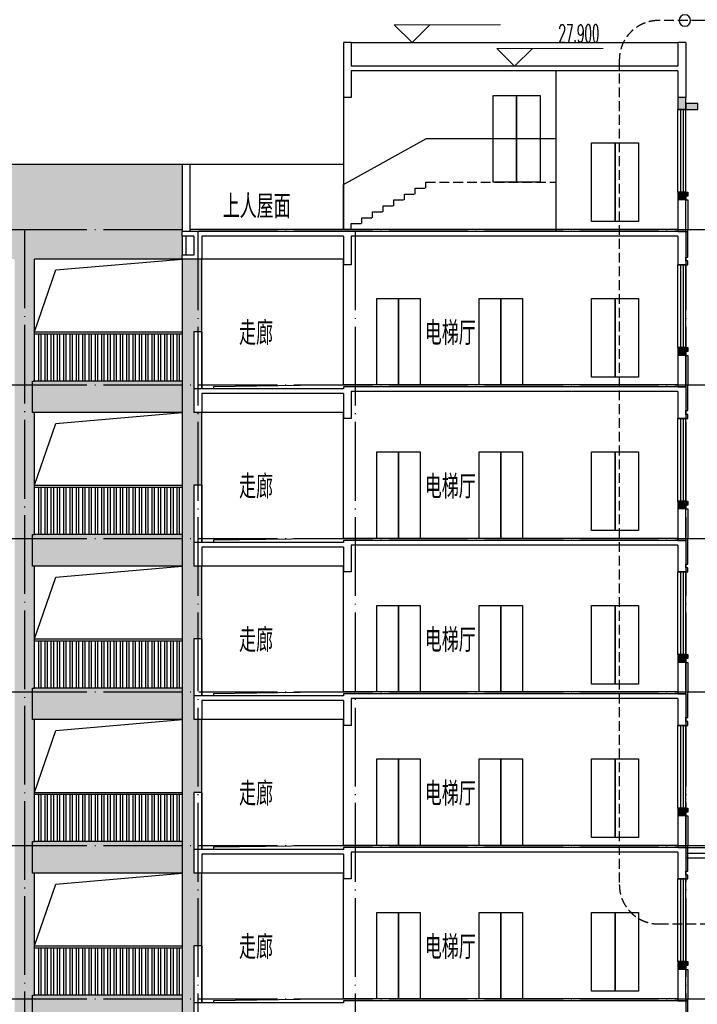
# Model space of a CAD drawing. Extents: x 1779708 to 7299578, y -1121471 to 88434.
# Tile 583 of 656: x 5536046 to 5553262, y -945617 to -920602. Entities that reach past the tile are written whole.
import ezdxf

# ---------------------------------------------------------------- set-up
doc = ezdxf.new("R2010")
doc.units = 0
doc.header["$LTSCALE"] = 1000
doc.header["$MEASUREMENT"] = 0
doc.linetypes.add('DASH', pattern=[0.35, 0.25, -0.1])
doc.linetypes.add('DOTE', pattern=[2.42, 2, -0.2, 0.02, -0.2])
doc.layers.get('0').update_dxf_attribs({"linetype": 'CONTINUOUS'})
doc.layers.add('DIM_ELEV', color=3, linetype='CONTINUOUS', lineweight=13)
for name, color, linetype in [('DIM_IDEN', 3, 'CONTINUOUS'), ('DOTE', 1, 'DOTE'), ('PUB_TEXT', 7, 'CONTINUOUS'), ('SPACE', 7, 'CONTINUOUS'), ('WALL', 255, 'CONTINUOUS'), ('WINDOW', 2, 'CONTINUOUS'), ('可见线', 6, 'CONTINUOUS'), ('栏杆', 6, 'CONTINUOUS'), ('立面中线', 140, 'CONTINUOUS'), ('立面填充图例白', 7, 'CONTINUOUS'), ('立面细线', 114, 'CONTINUOUS')]:
    doc.layers.add(name, color=color, linetype=linetype)
doc.styles.add('_TCH_DIM', font='SIMPLEX.shx', dxfattribs={"width": 0.7, "bigfont": 'GBCBIG.shx'})
doc.styles.add('_TCH_SPACE', font='SIMPLEX', dxfattribs={"height": 5, "bigfont": 'GBCBIG'})

# ---------------------------------------------------------------- blocks, each defined once
blk = doc.blocks.new('$WINLIB2D$00000001')
at = {"color": 0}
for points in [[(-0.5, 0.5), (-0.5, -0.5)], [(-0.5, 0.5), (0.5, 0.5)], [(0.5, -0.5), (0.5, 0.5)], [(0.5, 0.167), (-0.5, 0.167)], [(0.5, -0.167), (-0.5, -0.167)], [(-0.5, -0.5), (0.5, -0.5)]]:
    blk.add_lwpolyline(points, dxfattribs=at)

msp = doc.modelspace()

# ---------------------------------------------------------------- hatches: boundary and pattern name
at = {"layer": 'WALL'}
h = msp.add_hatch(color=256, dxfattribs=at)
h.paths.add_polyline_path([(5552971.5, -922581.9), (5552771.5, -922581.9), (5552771.5, -922881.9), (5552971.5, -922881.9), (5552971.5, -922731.9)])
h.paths.add_polyline_path([(5552971.5, -922881.9), (5553271.5, -922881.9), (5553271.5, -922731.9), (5552971.5, -922731.9)])
h = msp.add_hatch(color=256, dxfattribs=at)
h.paths.add_polyline_path([(5552971.5, -925081.9), (5552971.5, -924981.9), (5552771.5, -924981.9), (5552771.5, -925181.9), (5552971.5, -925181.9)])
h.paths.add_polyline_path([(5553021.5, -924981.9), (5552971.5, -924981.9), (5552971.5, -925081.9), (5553021.5, -925081.9)])
h = msp.add_hatch(color=256, dxfattribs=at)
h.paths.add_polyline_path([(5553021.5, -925981.9), (5552971.5, -925981.9), (5552971.5, -926631.9), (5553021.5, -926631.9)])
h.paths.add_polyline_path([(5553021.5, -926731.9), (5552971.5, -926731.9), (5552971.5, -926831.9), (5553021.5, -926831.9)])
h = msp.add_hatch(color=256, dxfattribs=at)
h.paths.add_polyline_path([(5552971.5, -929031.9), (5552971.5, -928931.9), (5552771.5, -928931.9), (5552771.5, -929131.9), (5552971.5, -929131.9)])
h.paths.add_polyline_path([(5553021.5, -928931.9), (5552971.5, -928931.9), (5552971.5, -929031.9), (5553021.5, -929031.9)])
h = msp.add_hatch(color=256, dxfattribs=at)
h.paths.add_polyline_path([(5553021.5, -929931.9), (5552971.5, -929931.9), (5552971.5, -930531.9), (5553021.5, -930531.9)])
h.paths.add_polyline_path([(5553021.5, -930631.9), (5552971.5, -930631.9), (5552971.5, -930731.9), (5553021.5, -930731.9)])
h = msp.add_hatch(color=256, dxfattribs=at)
h.paths.add_polyline_path([(5552971.5, -932931.9), (5552971.5, -932831.9), (5552771.5, -932831.9), (5552771.5, -933031.9), (5552971.5, -933031.9)])
h.paths.add_polyline_path([(5553021.5, -932831.9), (5552971.5, -932831.9), (5552971.5, -932931.9), (5553021.5, -932931.9)])
h = msp.add_hatch(color=256, dxfattribs=at)
h.paths.add_polyline_path([(5553021.5, -933831.9), (5552971.5, -933831.9), (5552971.5, -934431.9), (5553021.5, -934431.9)])
h.paths.add_polyline_path([(5553021.5, -934531.9), (5552971.5, -934531.9), (5552971.5, -934631.9), (5553021.5, -934631.9)])
h = msp.add_hatch(color=256, dxfattribs=at)
h.paths.add_polyline_path([(5552971.5, -936831.9), (5552971.5, -936731.9), (5552771.5, -936731.9), (5552771.5, -936931.9), (5552971.5, -936931.9)])
h.paths.add_polyline_path([(5553021.5, -936731.9), (5552971.5, -936731.9), (5552971.5, -936831.9), (5553021.5, -936831.9)])
h = msp.add_hatch(color=256, dxfattribs=at)
h.paths.add_polyline_path([(5553021.5, -937731.9), (5552971.5, -937731.9), (5552971.5, -938331.9), (5553021.5, -938331.9)])
h.paths.add_polyline_path([(5553021.5, -938431.9), (5552971.5, -938431.9), (5552971.5, -938531.9), (5553021.5, -938531.9)])
h = msp.add_hatch(color=256, dxfattribs=at)
h.paths.add_polyline_path([(5552971.5, -940731.9), (5552971.5, -940631.9), (5552771.5, -940631.9), (5552771.5, -940831.9), (5552971.5, -940831.9)])
h.paths.add_polyline_path([(5553021.5, -940631.9), (5552971.5, -940631.9), (5552971.5, -940731.9), (5553021.5, -940731.9)])
h = msp.add_hatch(color=256, dxfattribs=at)
h.paths.add_polyline_path([(5553021.5, -941631.9), (5552971.5, -941631.9), (5552971.5, -942231.9), (5553021.5, -942231.9)])
h.paths.add_polyline_path([(5553021.5, -942331.9), (5552971.5, -942331.9), (5552971.5, -942431.9), (5553021.5, -942431.9)])
h = msp.add_hatch(color=256, dxfattribs=at)
h.paths.add_polyline_path([(5552971.5, -944631.9), (5552971.5, -944531.9), (5552771.5, -944531.9), (5552771.5, -944731.9), (5552971.5, -944731.9)])
h.paths.add_polyline_path([(5553021.5, -944531.9), (5552971.5, -944531.9), (5552971.5, -944631.9), (5553021.5, -944631.9)])
h = msp.add_hatch(color=256, dxfattribs=at)
h.paths.add_polyline_path([(5553021.5, -945531.9), (5552971.5, -945531.9), (5552971.5, -946131.9), (5553021.5, -946131.9)])
h.paths.add_polyline_path([(5553021.5, -946231.9), (5552971.5, -946231.9), (5552971.5, -946331.9), (5553021.5, -946331.9)])
at = {"layer": '立面填充图例白'}
h = msp.add_hatch(dxfattribs=at)
h.set_pattern_fill('AR-CONC', color=0, scale=450, style=0)
h.set_pattern_definition([(50, (0, 0), (819.83101, -71.725885), [85.725, -942.975]), (355, (0, 0), (-158.59272, 859.75489), [68.58, -754.38]), (100.451, (68.3, -6), (661.24126, 788.0251), [72.855, -801.405]), (46.1842, (0, 228.6), (1219.85568, -189.19048), [128.5875, -1414.4625]), (96.6356, (101.7, 212.8), (1068.31906, 1113.415), [109.2825, -1202.1075]), (351.184, (0, 228.6), (1068.32073, 1113.41303), [102.87, -1131.57]), (21, (114.3, 171.45), (682.26696, -460.19483), [85.725, -942.975]), (326, (114.3, 171.45), (278.10913, 828.84585), [68.58, -754.38]), (71.4514, (171.16, 133.1), (960.37421, 368.65286), [72.855, -801.405]), (37.5, (0, 0), (13.898715, 380.497675), [0, -745.236, 0, -765.81, 0, -757.2375]), (7.5, (0, 0), (300.68848, 450.812587), [0, -436.626, 0, -728.091, 0, -288.6075]), (327.5, (-254.9, 0), (610.157678, -25.779348), [0, -285.75, 0, -891.54, 0, -1183.005]), (317.5, (-369.2, 0), (666.581316, 114.41921), [0, -371.475, 0, -592.074, 0, -840.105])])
h.paths.add_polyline_path([(5515101.5, -924281.9), (5515101.5, -926681.9), (5518871.5, -926681.9), (5518871.5, -949881.9), (5519371.5, -949881.9), (5519371.5, -926681.9), (5527771.5, -926681.9), (5527771.5, -949881.9), (5528271.5, -949881.9), (5528271.5, -926681.9), (5535921.5, -926681.9), (5535921.5, -949881.9), (5536421.5, -949881.9), (5536421.5, -946181.9), (5540171.5, -946181.9), (5540171.5, -945381.9), (5536421.5, -945381.9), (5536421.5, -942281.9), (5540171.5, -942281.9), (5540171.5, -941481.9), (5536421.5, -941481.9), (5536421.5, -938381.9), (5540171.5, -938381.9), (5540171.5, -937581.9), (5536421.5, -937581.9), (5536421.5, -934481.9), (5540171.5, -934481.9), (5540171.5, -933681.9), (5536421.5, -933681.9), (5536421.5, -930581.9), (5540171.5, -930581.9), (5540171.5, -929781.9), (5536421.5, -929781.9), (5536421.5, -926681.9), (5540171.5, -926681.9), (5540171.5, -924281.9)])
h = msp.add_hatch(dxfattribs=at)
h.set_pattern_fill('AR-CONC', color=0, scale=450, style=0)
h.set_pattern_definition([(50, (0, -3328.6), (819.83101, -71.725885), [85.725, -942.975]), (355, (0, -3328.6), (-158.59272, 859.75489), [68.58, -754.38]), (100.451, (68.3, -3334.6), (661.24126, 788.0251), [72.855, -801.405]), (46.1842, (0, -3100), (1219.85568, -189.19048), [128.5875, -1414.4625]), (96.6356, (101.7, -3115.8), (1068.31906, 1113.415), [109.2825, -1202.1075]), (351.184, (0, -3100), (1068.32073, 1113.41303), [102.87, -1131.57]), (21, (114.3, -3157.15), (682.26696, -460.19483), [85.725, -942.975]), (326, (114.3, -3157.15), (278.10913, 828.84585), [68.58, -754.38]), (71.4514, (171.16, -3195.5), (960.37421, 368.65286), [72.855, -801.405]), (37.5, (0, -3328.6), (13.898715, 380.497675), [0, -745.236, 0, -765.81, 0, -757.2375]), (7.5, (0, -3328.6), (300.68848, 450.812587), [0, -436.626, 0, -728.091, 0, -288.6075]), (327.5, (-254.9, -3328.6), (610.157678, -25.779348), [0, -285.75, 0, -891.54, 0, -1183.005]), (317.5, (-369.2, -3328.6), (666.581316, 114.41921), [0, -371.475, 0, -592.074, 0, -840.105])])
h.paths.add_polyline_path([(5540671.5, -934481.9), (5540471.5, -934481.9), (5540471.5, -933881.9), (5540471.5, -932431.9), (5540671.5, -932431.9), (5540671.5, -930581.9), (5540471.5, -930581.9), (5540471.5, -929981.9), (5540471.5, -928531.9), (5540671.5, -928531.9), (5540671.5, -926681.9), (5540271.5, -926681.9), (5540171.5, -926681.9), (5540171.5, -929881.9), (5540171.5, -933781.9), (5540171.5, -937681.9), (5540171.5, -941581.9), (5540171.5, -945481.9), (5540171.5, -949881.9), (5540471.5, -949881.9), (5540471.5, -949781.9), (5540471.5, -949731.9), (5540671.5, -949729.3), (5540671.5, -946181.9), (5540471.5, -946181.9), (5540471.5, -945581.9), (5540471.5, -944131.9), (5540671.5, -944131.9), (5540671.5, -942281.9), (5540471.5, -942281.9), (5540471.5, -941681.9), (5540471.5, -940231.9), (5540671.5, -940231.9), (5540671.5, -938381.9), (5540471.5, -938381.9), (5540471.5, -937781.9), (5540471.5, -936331.9), (5540671.5, -936331.9)])

# ---------------------------------------------------------------- linework, layer by layer
at = {"layer": 'DIM_ELEV'}
for p, q in [((5546014, -921181.9), (5545564, -920731.9)), ((5545564, -920731.9), (5548264, -920731.9)), ((5546014, -921181.9), (5546464, -920731.9)), ((5548621.5, -921781.9), (5548171.5, -921331.9)), ((5548171.5, -921331.9), (5550871.5, -921331.9)), ((5548621.5, -921781.9), (5549071.5, -921331.9))]:
    msp.add_line(p, q, dxfattribs=at)
at = {"layer": 'DIM_IDEN'}
msp.add_lwpolyline([(5553090, -920621.9, 1), (5552801.1, -920621.9, 1)], format="xyb", close=True, dxfattribs=at)
at = {"layer": 'DIM_IDEN', "linetype": 'DASH'}
msp.add_lwpolyline([(5552280.9, -943576.2), (5553368.6, -943576.2, 0.4142136), (5554368.6, -942576.2), (5554368.6, -921621.9, 0.4142136), (5553368.6, -920621.9), (5552280.9, -920621.9, 0.4142136), (5551280.9, -921621.9), (5551280.9, -942576.2, 0.4142136)], format="xyb", close=True, dxfattribs=at)
at = {"layer": 'DOTE'}
for p, q in [((5477674.9, -925931.9), (5567316.7, -925931.9)), ((5536171.5, -925931.9), (5536171.5, -954331.9)), ((5540571.5, -925981.9), (5540571.5, -954331.9)), ((5544571.5, -925981.9), (5544571.5, -954331.9)), ((5552971.5, -925981.9), (5552971.5, -954331.9)), ((5477674.9, -929881.9), (5567316.7, -929881.9)), ((5477674.9, -933781.9), (5567316.7, -933781.9)), ((5477674.9, -937681.9), (5567316.7, -937681.9)), ((5477674.9, -941581.9), (5567316.7, -941581.9)), ((5477674.9, -945481.9), (5567316.7, -945481.9))]:
    msp.add_line(p, q, dxfattribs=at)
at = {"layer": 'WALL'}
for p, q in [((5544271.5, -921181.9), (5544271.5, -921881.9)), ((5544471.5, -921181.9), (5544271.5, -921181.9)), ((5544471.5, -921181.9), (5544471.5, -921781.9)), ((5552771.5, -921181.9), (5552771.5, -921781.9)), ((5552971.5, -921181.9), (5552771.5, -921181.9)), ((5552971.5, -921181.9), (5552971.5, -921881.9)), ((5552771.5, -921781.9), (5544471.5, -921781.9)), ((5544271.5, -921881.9), (5544271.5, -922581.9)), ((5552771.5, -921901.9), (5544471.5, -921901.9)), ((5544471.5, -921901.9), (5544471.5, -922581.9)), ((5552771.5, -921901.9), (5552771.5, -922581.9)), ((5552971.5, -921881.9), (5552971.5, -922581.9)), ((5544471.5, -922581.9), (5544271.5, -922581.9)), ((5552771.5, -922581.9), (5552771.5, -922881.9)), ((5552971.5, -922581.9), (5552771.5, -922581.9)), ((5552971.5, -922881.9), (5552971.5, -922581.9)), ((5552771.5, -922881.9), (5552971.5, -922881.9)), ((5540171.5, -924281.9), (5540171.5, -925981.9)), ((5540371.5, -924281.9), (5540171.5, -924281.9)), ((5540371.5, -924281.9), (5540371.5, -925981.9)), ((5552971.5, -924981.9), (5552771.5, -924981.9)), ((5552771.5, -924981.9), (5552771.5, -925981.9)), ((5552971.5, -925981.9), (5552971.5, -924981.9)), ((5552971.5, -925181.9), (5552771.5, -925181.9)), ((5540271.5, -925981.9), (5540171.5, -925981.9)), ((5540171.5, -926101.9), (5540171.5, -925981.9)), ((5540571.5, -925981.9), (5540271.5, -925981.9)), ((5544371.5, -925981.9), (5540571.5, -925981.9)), ((5552971.5, -925981.9), (5544371.5, -925981.9)), ((5552771.5, -925981.9), (5552971.5, -925981.9)), ((5552971.5, -925981.9), (5553021.5, -925981.9)), ((5552971.5, -925981.9), (5552971.5, -926831.9)), ((5540171.5, -926101.9), (5540171.5, -926581.9)), ((5540271.5, -926101.9), (5540171.5, -926101.9)), ((5540271.5, -926101.9), (5540271.5, -926581.9)), ((5540471.5, -926101.9), (5540271.5, -926101.9)), ((5540471.5, -926101.9), (5540471.5, -926581.9)), ((5540671.5, -926101.9), (5540671.5, -926681.9)), ((5544271.5, -926101.9), (5540671.5, -926101.9)), ((5544271.5, -926101.9), (5544271.5, -926831.9)), ((5544471.5, -926101.9), (5544471.5, -926831.9)), ((5552771.5, -926101.9), (5544471.5, -926101.9)), ((5552771.5, -926101.9), (5552771.5, -926831.9)), ((5540471.5, -926581.9), (5540171.5, -926581.9)), ((5540171.5, -926681.9), (5540171.5, -926581.9)), ((5540671.5, -926681.9), (5540171.5, -926681.9)), ((5544471.5, -926831.9), (5544271.5, -926831.9)), ((5552971.5, -926831.9), (5552771.5, -926831.9)), ((5552771.5, -926831.9), (5552971.5, -926831.9)), ((5540471.5, -928531.9), (5540471.5, -929981.9)), ((5540671.5, -928531.9), (5540471.5, -928531.9)), ((5540671.5, -928531.9), (5540671.5, -929981.9)), ((5552971.5, -928931.9), (5552771.5, -928931.9)), ((5552771.5, -928931.9), (5552771.5, -929931.9)), ((5552971.5, -929931.9), (5552971.5, -928931.9)), ((5552971.5, -929131.9), (5552771.5, -929131.9)), ((5544271.5, -929981.9), (5540471.5, -929981.9)), ((5540471.5, -929981.9), (5540471.5, -930581.9)), ((5544271.5, -929931.9), (5544271.5, -929981.9)), ((5552971.5, -929931.9), (5544271.5, -929931.9)), ((5552771.5, -929931.9), (5552971.5, -929931.9)), ((5552971.5, -929931.9), (5552971.5, -930731.9)), ((5544271.5, -930101.9), (5540671.5, -930101.9)), ((5540671.5, -930101.9), (5540671.5, -930581.9)), ((5544271.5, -930101.9), (5544271.5, -930731.9)), ((5544471.5, -930051.9), (5544471.5, -930081.9)), ((5552771.5, -930051.9), (5544471.5, -930051.9)), ((5544471.5, -930081.9), (5544471.5, -930731.9)), ((5552771.5, -930051.9), (5552771.5, -930731.9)), ((5540671.5, -930581.9), (5540471.5, -930581.9)), ((5544471.5, -930731.9), (5544271.5, -930731.9)), ((5552971.5, -930731.9), (5552771.5, -930731.9)), ((5552771.5, -930731.9), (5552971.5, -930731.9)), ((5540471.5, -932431.9), (5540471.5, -933881.9)), ((5540671.5, -932431.9), (5540471.5, -932431.9)), ((5540671.5, -932431.9), (5540671.5, -933881.9)), ((5552971.5, -932831.9), (5552771.5, -932831.9)), ((5552771.5, -932831.9), (5552771.5, -933831.9)), ((5552971.5, -933031.9), (5552771.5, -933031.9)), ((5552971.5, -933831.9), (5552971.5, -932831.9)), ((5544271.5, -933881.9), (5540471.5, -933881.9)), ((5540471.5, -933881.9), (5540471.5, -934481.9)), ((5544271.5, -934001.9), (5540671.5, -934001.9)), ((5540671.5, -934001.9), (5540671.5, -934481.9)), ((5544271.5, -933831.9), (5544271.5, -933881.9)), ((5552971.5, -933831.9), (5544271.5, -933831.9)), ((5544271.5, -934001.9), (5544271.5, -934631.9)), ((5544471.5, -933951.9), (5544471.5, -933981.9)), ((5552771.5, -933951.9), (5544471.5, -933951.9)), ((5544471.5, -933981.9), (5544471.5, -934631.9)), ((5552771.5, -933831.9), (5552971.5, -933831.9)), ((5552771.5, -933951.9), (5552771.5, -934631.9)), ((5552971.5, -933831.9), (5552971.5, -934631.9)), ((5540671.5, -934481.9), (5540471.5, -934481.9)), ((5544471.5, -934631.9), (5544271.5, -934631.9)), ((5552971.5, -934631.9), (5552771.5, -934631.9)), ((5552771.5, -934631.9), (5552971.5, -934631.9)), ((5540471.5, -936331.9), (5540471.5, -937781.9)), ((5540671.5, -936331.9), (5540471.5, -936331.9)), ((5540671.5, -936331.9), (5540671.5, -937781.9)), ((5552971.5, -936731.9), (5552771.5, -936731.9)), ((5552771.5, -936731.9), (5552771.5, -937731.9)), ((5552971.5, -937731.9), (5552971.5, -936731.9)), ((5552971.5, -936931.9), (5552771.5, -936931.9)), ((5544271.5, -937781.9), (5540471.5, -937781.9)), ((5540471.5, -937781.9), (5540471.5, -938381.9)), ((5544271.5, -937731.9), (5544271.5, -937781.9)), ((5552971.5, -937731.9), (5544271.5, -937731.9)), ((5552771.5, -937731.9), (5552971.5, -937731.9)), ((5552971.5, -937731.9), (5552971.5, -938531.9)), ((5544271.5, -937901.9), (5540671.5, -937901.9)), ((5540671.5, -937901.9), (5540671.5, -938381.9)), ((5544271.5, -937901.9), (5544271.5, -938531.9)), ((5544471.5, -937851.9), (5544471.5, -937881.9)), ((5552771.5, -937851.9), (5544471.5, -937851.9)), ((5544471.5, -937881.9), (5544471.5, -938531.9)), ((5552771.5, -937851.9), (5552771.5, -938531.9)), ((5540671.5, -938381.9), (5540471.5, -938381.9)), ((5544471.5, -938531.9), (5544271.5, -938531.9)), ((5552971.5, -938531.9), (5552771.5, -938531.9)), ((5552771.5, -938531.9), (5552971.5, -938531.9)), ((5540471.5, -940231.9), (5540471.5, -941681.9)), ((5540671.5, -940231.9), (5540471.5, -940231.9)), ((5540671.5, -940231.9), (5540671.5, -941681.9)), ((5552971.5, -940631.9), (5552771.5, -940631.9)), ((5552771.5, -940631.9), (5552771.5, -941631.9)), ((5552971.5, -941631.9), (5552971.5, -940631.9)), ((5552971.5, -940831.9), (5552771.5, -940831.9)), ((5544271.5, -941681.9), (5540471.5, -941681.9)), ((5540471.5, -941681.9), (5540471.5, -942281.9)), ((5544271.5, -941801.9), (5540671.5, -941801.9)), ((5540671.5, -941801.9), (5540671.5, -942281.9)), ((5544271.5, -941631.9), (5544271.5, -941681.9)), ((5552971.5, -941631.9), (5544271.5, -941631.9)), ((5544271.5, -941801.9), (5544271.5, -942431.9)), ((5544471.5, -941751.9), (5544471.5, -941781.9)), ((5552771.5, -941751.9), (5544471.5, -941751.9)), ((5544471.5, -941781.9), (5544471.5, -942431.9)), ((5552771.5, -941631.9), (5552971.5, -941631.9)), ((5552771.5, -941751.9), (5552771.5, -941881.9)), ((5552971.5, -941631.9), (5553021.5, -941631.9)), ((5552971.5, -941631.9), (5552971.5, -941781.9)), ((5561171.5, -941781.9), (5552971.5, -941781.9)), ((5552771.5, -941881.9), (5552771.5, -942431.9)), ((5561171.5, -941901.9), (5552971.5, -941901.9)), ((5552971.5, -941901.9), (5552971.5, -942431.9)), ((5540671.5, -942281.9), (5540471.5, -942281.9)), ((5544471.5, -942431.9), (5544271.5, -942431.9)), ((5552771.5, -942431.9), (5552971.5, -942431.9)), ((5552971.5, -942431.9), (5552771.5, -942431.9)), ((5540471.5, -944131.9), (5540471.5, -945581.9)), ((5540671.5, -944131.9), (5540471.5, -944131.9)), ((5540671.5, -944131.9), (5540671.5, -945581.9)), ((5552971.5, -944531.9), (5552771.5, -944531.9)), ((5552771.5, -944531.9), (5552771.5, -945531.9)), ((5552971.5, -945531.9), (5552971.5, -944531.9)), ((5552971.5, -944731.9), (5552771.5, -944731.9)), ((5544271.5, -945531.9), (5544271.5, -945581.9)), ((5552971.5, -945531.9), (5544271.5, -945531.9)), ((5552771.5, -945531.9), (5552971.5, -945531.9)), ((5552971.5, -945531.9), (5553021.5, -945531.9)), ((5552971.5, -945531.9), (5552971.5, -946331.9)), ((5544271.5, -945581.9), (5540471.5, -945581.9)), ((5540471.5, -945581.9), (5540471.5, -946181.9))]:
    msp.add_line(p, q, dxfattribs=at)
msp.add_lwpolyline([(5552971.5, -922881.9), (5553271.5, -922881.9), (5553271.5, -922731.9), (5552971.5, -922731.9)], close=True, dxfattribs=at)
for points in [[(5552971.5, -924981.9), (5553021.5, -924981.9), (5553021.5, -925081.9), (5552971.5, -925081.9), (5552971.5, -925181.9), (5553021.5, -925181.9), (5553021.5, -925931.9)], [(5552971.5, -926831.9), (5553021.5, -926831.9), (5553021.5, -926731.9), (5552971.5, -926731.9), (5552971.5, -926631.9), (5553021.5, -926631.9), (5553021.5, -925931.9)], [(5552971.5, -928931.9), (5553021.5, -928931.9), (5553021.5, -929031.9), (5552971.5, -929031.9), (5552971.5, -929131.9), (5553021.5, -929131.9), (5553021.5, -929881.9)], [(5552971.5, -930731.9), (5553021.5, -930731.9), (5553021.5, -930631.9), (5552971.5, -930631.9), (5552971.5, -930531.9), (5553021.5, -930531.9), (5553021.5, -929881.9)], [(5552971.5, -932831.9), (5553021.5, -932831.9), (5553021.5, -932931.9), (5552971.5, -932931.9), (5552971.5, -933031.9), (5553021.5, -933031.9), (5553021.5, -933781.9)], [(5552971.5, -934631.9), (5553021.5, -934631.9), (5553021.5, -934531.9), (5552971.5, -934531.9), (5552971.5, -934431.9), (5553021.5, -934431.9), (5553021.5, -933781.9)], [(5552971.5, -936731.9), (5553021.5, -936731.9), (5553021.5, -936831.9), (5552971.5, -936831.9), (5552971.5, -936931.9), (5553021.5, -936931.9), (5553021.5, -937681.9)], [(5552971.5, -938531.9), (5553021.5, -938531.9), (5553021.5, -938431.9), (5552971.5, -938431.9), (5552971.5, -938331.9), (5553021.5, -938331.9), (5553021.5, -937681.9)], [(5552971.5, -940631.9), (5553021.5, -940631.9), (5553021.5, -940731.9), (5552971.5, -940731.9), (5552971.5, -940831.9), (5553021.5, -940831.9), (5553021.5, -941581.9)], [(5552971.5, -942431.9), (5553021.5, -942431.9), (5553021.5, -942331.9), (5552971.5, -942331.9), (5552971.5, -942231.9), (5553021.5, -942231.9), (5553021.5, -941581.9)], [(5552971.5, -944531.9), (5553021.5, -944531.9), (5553021.5, -944631.9), (5552971.5, -944631.9), (5552971.5, -944731.9), (5553021.5, -944731.9), (5553021.5, -945481.9)], [(5552971.5, -946331.9), (5553021.5, -946331.9), (5553021.5, -946231.9), (5552971.5, -946231.9), (5552971.5, -946131.9), (5553021.5, -946131.9), (5553021.5, -945481.9)]]:
    msp.add_lwpolyline(points, dxfattribs=at)
at = {"layer": 'WINDOW'}
for points in [[(5548071.5, -922531.9), (5548671.5, -922531.9), (5548671.5, -924731.9), (5548071.5, -924731.9)], [(5548671.5, -922531.9), (5549271.5, -922531.9), (5549271.5, -924731.9), (5548671.5, -924731.9)], [(5550571.5, -923731.9), (5551171.5, -923731.9), (5551171.5, -925731.9), (5550571.5, -925731.9)], [(5551171.5, -923731.9), (5551771.5, -923731.9), (5551771.5, -925731.9), (5551171.5, -925731.9)], [(5545121.5, -927681.9), (5545671.5, -927681.9), (5545671.5, -929881.9), (5545121.5, -929881.9)], [(5545671.5, -927681.9), (5546221.5, -927681.9), (5546221.5, -929881.9), (5545671.5, -929881.9)], [(5547721.5, -927681.9), (5548271.5, -927681.9), (5548271.5, -929881.9), (5547721.5, -929881.9)], [(5548271.5, -927681.9), (5548821.5, -927681.9), (5548821.5, -929881.9), (5548271.5, -929881.9)], [(5550571.5, -927681.9), (5551171.5, -927681.9), (5551171.5, -929681.9), (5550571.5, -929681.9)], [(5551171.5, -927681.9), (5551771.5, -927681.9), (5551771.5, -929681.9), (5551171.5, -929681.9)], [(5545121.5, -931581.9), (5545671.5, -931581.9), (5545671.5, -933781.9), (5545121.5, -933781.9)], [(5545671.5, -931581.9), (5546221.5, -931581.9), (5546221.5, -933781.9), (5545671.5, -933781.9)], [(5547721.5, -931581.9), (5548271.5, -931581.9), (5548271.5, -933781.9), (5547721.5, -933781.9)], [(5548271.5, -931581.9), (5548821.5, -931581.9), (5548821.5, -933781.9), (5548271.5, -933781.9)], [(5550571.5, -931581.9), (5551171.5, -931581.9), (5551171.5, -933581.9), (5550571.5, -933581.9)], [(5551171.5, -931581.9), (5551771.5, -931581.9), (5551771.5, -933581.9), (5551171.5, -933581.9)], [(5545121.5, -935481.9), (5545671.5, -935481.9), (5545671.5, -937681.9), (5545121.5, -937681.9)], [(5545671.5, -935481.9), (5546221.5, -935481.9), (5546221.5, -937681.9), (5545671.5, -937681.9)], [(5547721.5, -935481.9), (5548271.5, -935481.9), (5548271.5, -937681.9), (5547721.5, -937681.9)], [(5548271.5, -935481.9), (5548821.5, -935481.9), (5548821.5, -937681.9), (5548271.5, -937681.9)], [(5550571.5, -935481.9), (5551171.5, -935481.9), (5551171.5, -937481.9), (5550571.5, -937481.9)], [(5551171.5, -935481.9), (5551771.5, -935481.9), (5551771.5, -937481.9), (5551171.5, -937481.9)], [(5545121.5, -939381.9), (5545671.5, -939381.9), (5545671.5, -941581.9), (5545121.5, -941581.9)], [(5545671.5, -939381.9), (5546221.5, -939381.9), (5546221.5, -941581.9), (5545671.5, -941581.9)], [(5547721.5, -939381.9), (5548271.5, -939381.9), (5548271.5, -941581.9), (5547721.5, -941581.9)], [(5548271.5, -939381.9), (5548821.5, -939381.9), (5548821.5, -941581.9), (5548271.5, -941581.9)], [(5550571.5, -939381.9), (5551171.5, -939381.9), (5551171.5, -941381.9), (5550571.5, -941381.9)], [(5551171.5, -939381.9), (5551771.5, -939381.9), (5551771.5, -941381.9), (5551171.5, -941381.9)], [(5545121.5, -943281.9), (5545671.5, -943281.9), (5545671.5, -945481.9), (5545121.5, -945481.9)], [(5545671.5, -943281.9), (5546221.5, -943281.9), (5546221.5, -945481.9), (5545671.5, -945481.9)], [(5547721.5, -943281.9), (5548271.5, -943281.9), (5548271.5, -945481.9), (5547721.5, -945481.9)], [(5548271.5, -943281.9), (5548821.5, -943281.9), (5548821.5, -945481.9), (5548271.5, -945481.9)], [(5550571.5, -943281.9), (5551171.5, -943281.9), (5551171.5, -945281.9), (5550571.5, -945281.9)], [(5551171.5, -943281.9), (5551771.5, -943281.9), (5551771.5, -945281.9), (5551171.5, -945281.9)]]:
    msp.add_lwpolyline(points, close=True, dxfattribs=at)
at = {"layer": '可见线'}
for p, q in [((5549671.5, -921901.9), (5549671.5, -925981.9)), ((5544271.5, -924793), (5546361.5, -923631.9)), ((5549671.5, -923631.9), (5546361.5, -923631.9)), ((5544271.5, -925931.9), (5544271.5, -924793)), ((5536421.5, -929781.9), (5536421.5, -926681.9)), ((5540171.5, -926681.9), (5540171.5, -929881.9)), ((5540671.5, -929981.9), (5540671.5, -926681.9)), ((5544271.5, -929881.9), (5544271.5, -926681.9)), ((5540171.5, -929881.9), (5540171.5, -933781.9)), ((5536421.5, -933681.9), (5536421.5, -930581.9)), ((5540671.5, -933831.9), (5540671.5, -930581.9)), ((5544271.5, -933781.9), (5544271.5, -930581.9)), ((5540171.5, -933781.9), (5540171.5, -937681.9)), ((5536421.5, -937581.9), (5536421.5, -934481.9)), ((5540671.5, -937781.9), (5540671.5, -934481.9)), ((5544271.5, -937681.9), (5544271.5, -934481.9)), ((5540171.5, -937681.9), (5540171.5, -941581.9)), ((5536421.5, -941481.9), (5536421.5, -938381.9)), ((5540671.5, -941681.9), (5540671.5, -938381.9)), ((5544271.5, -941581.9), (5544271.5, -938381.9)), ((5540171.5, -941581.9), (5540171.5, -945481.9)), ((5536421.5, -945381.9), (5536421.5, -942281.9)), ((5540671.5, -945581.9), (5540671.5, -942281.9)), ((5544271.5, -945481.9), (5544271.5, -942281.9)), ((5540171.5, -945481.9), (5540171.5, -949981.9))]:
    msp.add_line(p, q, dxfattribs=at)
for points in [[(5540171.5, -924281.9), (5515101.5, -924281.9)], [(5540171.5, -926681.9), (5536421.5, -926681.9)], [(5544271.5, -926681.9), (5540671.5, -926681.9)], [(5536421.5, -930581.9), (5536371.5, -930581.9), (5536371.5, -929781.9), (5536421.5, -929781.9)], [(5540171.5, -929781.9), (5536421.5, -929781.9)], [(5540171.5, -930581.9), (5536421.5, -930581.9)], [(5544271.5, -930581.9), (5540671.5, -930581.9)], [(5536421.5, -934481.9), (5536371.5, -934481.9), (5536371.5, -933681.9), (5536421.5, -933681.9)], [(5540171.5, -933681.9), (5536421.5, -933681.9)], [(5540171.5, -934481.9), (5536421.5, -934481.9)], [(5544271.5, -934481.9), (5540671.5, -934481.9)], [(5536421.5, -938381.9), (5536371.5, -938381.9), (5536371.5, -937581.9), (5536421.5, -937581.9)], [(5540171.5, -937581.9), (5536421.5, -937581.9)], [(5540171.5, -938381.9), (5536421.5, -938381.9)], [(5544271.5, -938381.9), (5540671.5, -938381.9)], [(5536421.5, -942281.9), (5536371.5, -942281.9), (5536371.5, -941481.9), (5536421.5, -941481.9)], [(5540171.5, -941481.9), (5536421.5, -941481.9)], [(5540171.5, -942281.9), (5536421.5, -942281.9)], [(5544271.5, -942281.9), (5540671.5, -942281.9)], [(5536421.5, -946181.9), (5536371.5, -946181.9), (5536371.5, -945381.9), (5536421.5, -945381.9)], [(5540171.5, -945381.9), (5536421.5, -945381.9)]]:
    msp.add_lwpolyline(points, dxfattribs=at)
at = {"layer": '可见线', "linetype": 'DASH'}
msp.add_lwpolyline([(5544471.5, -925931.9), (5544471.5, -925781.9), (5544741.5, -925781.9), (5544741.5, -925631.9), (5545011.5, -925631.9), (5545011.5, -925481.9), (5545281.5, -925481.9), (5545281.5, -925331.9), (5545551.5, -925331.9), (5545551.5, -925181.9), (5545821.5, -925181.9), (5545821.5, -925031.9), (5546091.5, -925031.9), (5546091.5, -924881.9), (5546361.5, -924881.9), (5546361.5, -924731.9), (5546361.5, -924731.9), (5549671.5, -924731.9)], dxfattribs=at)
at = {"layer": '栏杆'}
for points in [[(5536421.5, -928531.9), (5540171.5, -928531.9)], [(5536421.5, -928581.9), (5540171.5, -928581.9)], [(5536521.5, -928581.9), (5536521.5, -929781.9)], [(5536581.5, -928581.9), (5536581.5, -929781.9)], [(5536681.5, -928581.9), (5536681.5, -929781.9)], [(5536741.5, -928581.9), (5536741.5, -929781.9)], [(5536841.5, -928581.9), (5536841.5, -929781.9)], [(5536901.5, -928581.9), (5536901.5, -929781.9)], [(5537001.5, -928581.9), (5537001.5, -929781.9)], [(5537061.5, -928581.9), (5537061.5, -929781.9)], [(5537161.5, -928581.9), (5537161.5, -929781.9)], [(5537221.5, -928581.9), (5537221.5, -929781.9)], [(5537321.5, -928581.9), (5537321.5, -929781.9)], [(5537381.5, -928581.9), (5537381.5, -929781.9)], [(5537481.5, -928581.9), (5537481.5, -929781.9)], [(5537541.5, -928581.9), (5537541.5, -929781.9)], [(5537641.5, -928581.9), (5537641.5, -929781.9)], [(5537701.5, -928581.9), (5537701.5, -929781.9)], [(5537801.5, -928581.9), (5537801.5, -929781.9)], [(5537861.5, -928581.9), (5537861.5, -929781.9)], [(5537961.5, -928581.9), (5537961.5, -929781.9)], [(5538021.5, -928581.9), (5538021.5, -929781.9)], [(5538121.5, -928581.9), (5538121.5, -929781.9)], [(5538181.5, -928581.9), (5538181.5, -929781.9)], [(5538281.5, -928581.9), (5538281.5, -929781.9)], [(5538341.5, -928581.9), (5538341.5, -929781.9)], [(5538441.5, -928581.9), (5538441.5, -929781.9)], [(5538501.5, -928581.9), (5538501.5, -929781.9)], [(5538601.5, -928581.9), (5538601.5, -929781.9)], [(5538661.5, -928581.9), (5538661.5, -929781.9)], [(5538761.5, -928581.9), (5538761.5, -929781.9)], [(5538821.5, -928581.9), (5538821.5, -929781.9)], [(5538921.5, -928581.9), (5538921.5, -929781.9)], [(5538981.5, -928581.9), (5538981.5, -929781.9)], [(5539081.5, -928581.9), (5539081.5, -929781.9)], [(5539141.5, -928581.9), (5539141.5, -929781.9)], [(5539241.5, -928581.9), (5539241.5, -929781.9)], [(5539301.5, -928581.9), (5539301.5, -929781.9)], [(5539401.5, -928581.9), (5539401.5, -929781.9)], [(5539461.5, -928581.9), (5539461.5, -929781.9)], [(5539561.5, -928581.9), (5539561.5, -929781.9)], [(5539621.5, -928581.9), (5539621.5, -929781.9)], [(5539721.5, -928581.9), (5539721.5, -929781.9)], [(5539781.5, -928581.9), (5539781.5, -929781.9)], [(5539881.5, -928581.9), (5539881.5, -929781.9)], [(5539941.5, -928581.9), (5539941.5, -929781.9)], [(5540041.5, -928581.9), (5540041.5, -929781.9)], [(5540101.5, -928581.9), (5540101.5, -929781.9)], [(5536421.5, -932431.9), (5540171.5, -932431.9)], [(5536421.5, -932481.9), (5540171.5, -932481.9)], [(5536521.5, -932481.9), (5536521.5, -933681.9)], [(5536581.5, -932481.9), (5536581.5, -933681.9)], [(5536681.5, -932481.9), (5536681.5, -933681.9)], [(5536741.5, -932481.9), (5536741.5, -933681.9)], [(5536841.5, -932481.9), (5536841.5, -933681.9)], [(5536901.5, -932481.9), (5536901.5, -933681.9)], [(5537001.5, -932481.9), (5537001.5, -933681.9)], [(5537061.5, -932481.9), (5537061.5, -933681.9)], [(5537161.5, -932481.9), (5537161.5, -933681.9)], [(5537221.5, -932481.9), (5537221.5, -933681.9)], [(5537321.5, -932481.9), (5537321.5, -933681.9)], [(5537381.5, -932481.9), (5537381.5, -933681.9)], [(5537481.5, -932481.9), (5537481.5, -933681.9)], [(5537541.5, -932481.9), (5537541.5, -933681.9)], [(5537641.5, -932481.9), (5537641.5, -933681.9)], [(5537701.5, -932481.9), (5537701.5, -933681.9)], [(5537801.5, -932481.9), (5537801.5, -933681.9)], [(5537861.5, -932481.9), (5537861.5, -933681.9)], [(5537961.5, -932481.9), (5537961.5, -933681.9)], [(5538021.5, -932481.9), (5538021.5, -933681.9)], [(5538121.5, -932481.9), (5538121.5, -933681.9)], [(5538181.5, -932481.9), (5538181.5, -933681.9)], [(5538281.5, -932481.9), (5538281.5, -933681.9)], [(5538341.5, -932481.9), (5538341.5, -933681.9)], [(5538441.5, -932481.9), (5538441.5, -933681.9)], [(5538501.5, -932481.9), (5538501.5, -933681.9)], [(5538601.5, -932481.9), (5538601.5, -933681.9)], [(5538661.5, -932481.9), (5538661.5, -933681.9)], [(5538761.5, -932481.9), (5538761.5, -933681.9)], [(5538821.5, -932481.9), (5538821.5, -933681.9)], [(5538921.5, -932481.9), (5538921.5, -933681.9)], [(5538981.5, -932481.9), (5538981.5, -933681.9)], [(5539081.5, -932481.9), (5539081.5, -933681.9)], [(5539141.5, -932481.9), (5539141.5, -933681.9)], [(5539241.5, -932481.9), (5539241.5, -933681.9)], [(5539301.5, -932481.9), (5539301.5, -933681.9)], [(5539401.5, -932481.9), (5539401.5, -933681.9)], [(5539461.5, -932481.9), (5539461.5, -933681.9)], [(5539561.5, -932481.9), (5539561.5, -933681.9)], [(5539621.5, -932481.9), (5539621.5, -933681.9)], [(5539721.5, -932481.9), (5539721.5, -933681.9)], [(5539781.5, -932481.9), (5539781.5, -933681.9)], [(5539881.5, -932481.9), (5539881.5, -933681.9)], [(5539941.5, -932481.9), (5539941.5, -933681.9)], [(5540041.5, -932481.9), (5540041.5, -933681.9)], [(5540101.5, -932481.9), (5540101.5, -933681.9)], [(5536421.5, -936331.9), (5540171.5, -936331.9)], [(5536421.5, -936381.9), (5540171.5, -936381.9)], [(5536521.5, -936381.9), (5536521.5, -937581.9)], [(5536581.5, -936381.9), (5536581.5, -937581.9)], [(5536681.5, -936381.9), (5536681.5, -937581.9)], [(5536741.5, -936381.9), (5536741.5, -937581.9)], [(5536841.5, -936381.9), (5536841.5, -937581.9)], [(5536901.5, -936381.9), (5536901.5, -937581.9)], [(5537001.5, -936381.9), (5537001.5, -937581.9)], [(5537061.5, -936381.9), (5537061.5, -937581.9)], [(5537161.5, -936381.9), (5537161.5, -937581.9)], [(5537221.5, -936381.9), (5537221.5, -937581.9)], [(5537321.5, -936381.9), (5537321.5, -937581.9)], [(5537381.5, -936381.9), (5537381.5, -937581.9)], [(5537481.5, -936381.9), (5537481.5, -937581.9)], [(5537541.5, -936381.9), (5537541.5, -937581.9)], [(5537641.5, -936381.9), (5537641.5, -937581.9)], [(5537701.5, -936381.9), (5537701.5, -937581.9)], [(5537801.5, -936381.9), (5537801.5, -937581.9)], [(5537861.5, -936381.9), (5537861.5, -937581.9)], [(5537961.5, -936381.9), (5537961.5, -937581.9)], [(5538021.5, -936381.9), (5538021.5, -937581.9)], [(5538121.5, -936381.9), (5538121.5, -937581.9)], [(5538181.5, -936381.9), (5538181.5, -937581.9)], [(5538281.5, -936381.9), (5538281.5, -937581.9)], [(5538341.5, -936381.9), (5538341.5, -937581.9)], [(5538441.5, -936381.9), (5538441.5, -937581.9)], [(5538501.5, -936381.9), (5538501.5, -937581.9)], [(5538601.5, -936381.9), (5538601.5, -937581.9)], [(5538661.5, -936381.9), (5538661.5, -937581.9)], [(5538761.5, -936381.9), (5538761.5, -937581.9)], [(5538821.5, -936381.9), (5538821.5, -937581.9)], [(5538921.5, -936381.9), (5538921.5, -937581.9)], [(5538981.5, -936381.9), (5538981.5, -937581.9)], [(5539081.5, -936381.9), (5539081.5, -937581.9)], [(5539141.5, -936381.9), (5539141.5, -937581.9)], [(5539241.5, -936381.9), (5539241.5, -937581.9)], [(5539301.5, -936381.9), (5539301.5, -937581.9)], [(5539401.5, -936381.9), (5539401.5, -937581.9)], [(5539461.5, -936381.9), (5539461.5, -937581.9)], [(5539561.5, -936381.9), (5539561.5, -937581.9)], [(5539621.5, -936381.9), (5539621.5, -937581.9)], [(5539721.5, -936381.9), (5539721.5, -937581.9)], [(5539781.5, -936381.9), (5539781.5, -937581.9)], [(5539881.5, -936381.9), (5539881.5, -937581.9)], [(5539941.5, -936381.9), (5539941.5, -937581.9)], [(5540041.5, -936381.9), (5540041.5, -937581.9)], [(5540101.5, -936381.9), (5540101.5, -937581.9)], [(5536421.5, -940231.9), (5540171.5, -940231.9)], [(5536421.5, -940281.9), (5540171.5, -940281.9)], [(5536521.5, -940281.9), (5536521.5, -941481.9)], [(5536581.5, -940281.9), (5536581.5, -941481.9)], [(5536681.5, -940281.9), (5536681.5, -941481.9)], [(5536741.5, -940281.9), (5536741.5, -941481.9)], [(5536841.5, -940281.9), (5536841.5, -941481.9)], [(5536901.5, -940281.9), (5536901.5, -941481.9)], [(5537001.5, -940281.9), (5537001.5, -941481.9)], [(5537061.5, -940281.9), (5537061.5, -941481.9)], [(5537161.5, -940281.9), (5537161.5, -941481.9)], [(5537221.5, -940281.9), (5537221.5, -941481.9)], [(5537321.5, -940281.9), (5537321.5, -941481.9)], [(5537381.5, -940281.9), (5537381.5, -941481.9)], [(5537481.5, -940281.9), (5537481.5, -941481.9)], [(5537541.5, -940281.9), (5537541.5, -941481.9)], [(5537641.5, -940281.9), (5537641.5, -941481.9)], [(5537701.5, -940281.9), (5537701.5, -941481.9)], [(5537801.5, -940281.9), (5537801.5, -941481.9)], [(5537861.5, -940281.9), (5537861.5, -941481.9)], [(5537961.5, -940281.9), (5537961.5, -941481.9)], [(5538021.5, -940281.9), (5538021.5, -941481.9)], [(5538121.5, -940281.9), (5538121.5, -941481.9)], [(5538181.5, -940281.9), (5538181.5, -941481.9)], [(5538281.5, -940281.9), (5538281.5, -941481.9)], [(5538341.5, -940281.9), (5538341.5, -941481.9)], [(5538441.5, -940281.9), (5538441.5, -941481.9)], [(5538501.5, -940281.9), (5538501.5, -941481.9)], [(5538601.5, -940281.9), (5538601.5, -941481.9)], [(5538661.5, -940281.9), (5538661.5, -941481.9)], [(5538761.5, -940281.9), (5538761.5, -941481.9)], [(5538821.5, -940281.9), (5538821.5, -941481.9)], [(5538921.5, -940281.9), (5538921.5, -941481.9)], [(5538981.5, -940281.9), (5538981.5, -941481.9)], [(5539081.5, -940281.9), (5539081.5, -941481.9)], [(5539141.5, -940281.9), (5539141.5, -941481.9)], [(5539241.5, -940281.9), (5539241.5, -941481.9)], [(5539301.5, -940281.9), (5539301.5, -941481.9)], [(5539401.5, -940281.9), (5539401.5, -941481.9)], [(5539461.5, -940281.9), (5539461.5, -941481.9)], [(5539561.5, -940281.9), (5539561.5, -941481.9)], [(5539621.5, -940281.9), (5539621.5, -941481.9)], [(5539721.5, -940281.9), (5539721.5, -941481.9)], [(5539781.5, -940281.9), (5539781.5, -941481.9)], [(5539881.5, -940281.9), (5539881.5, -941481.9)], [(5539941.5, -940281.9), (5539941.5, -941481.9)], [(5540041.5, -940281.9), (5540041.5, -941481.9)], [(5540101.5, -940281.9), (5540101.5, -941481.9)], [(5536421.5, -944131.9), (5540171.5, -944131.9)], [(5536421.5, -944181.9), (5540171.5, -944181.9)], [(5536521.5, -944181.9), (5536521.5, -945381.9)], [(5536581.5, -944181.9), (5536581.5, -945381.9)], [(5536681.5, -944181.9), (5536681.5, -945381.9)], [(5536741.5, -944181.9), (5536741.5, -945381.9)], [(5536841.5, -944181.9), (5536841.5, -945381.9)], [(5536901.5, -944181.9), (5536901.5, -945381.9)], [(5537001.5, -944181.9), (5537001.5, -945381.9)], [(5537061.5, -944181.9), (5537061.5, -945381.9)], [(5537161.5, -944181.9), (5537161.5, -945381.9)], [(5537221.5, -944181.9), (5537221.5, -945381.9)], [(5537321.5, -944181.9), (5537321.5, -945381.9)], [(5537381.5, -944181.9), (5537381.5, -945381.9)], [(5537481.5, -944181.9), (5537481.5, -945381.9)], [(5537541.5, -944181.9), (5537541.5, -945381.9)], [(5537641.5, -944181.9), (5537641.5, -945381.9)], [(5537701.5, -944181.9), (5537701.5, -945381.9)], [(5537801.5, -944181.9), (5537801.5, -945381.9)], [(5537861.5, -944181.9), (5537861.5, -945381.9)], [(5537961.5, -944181.9), (5537961.5, -945381.9)], [(5538021.5, -944181.9), (5538021.5, -945381.9)], [(5538121.5, -944181.9), (5538121.5, -945381.9)], [(5538181.5, -944181.9), (5538181.5, -945381.9)], [(5538281.5, -944181.9), (5538281.5, -945381.9)], [(5538341.5, -944181.9), (5538341.5, -945381.9)], [(5538441.5, -944181.9), (5538441.5, -945381.9)], [(5538501.5, -944181.9), (5538501.5, -945381.9)], [(5538601.5, -944181.9), (5538601.5, -945381.9)], [(5538661.5, -944181.9), (5538661.5, -945381.9)], [(5538761.5, -944181.9), (5538761.5, -945381.9)], [(5538821.5, -944181.9), (5538821.5, -945381.9)], [(5538921.5, -944181.9), (5538921.5, -945381.9)], [(5538981.5, -944181.9), (5538981.5, -945381.9)], [(5539081.5, -944181.9), (5539081.5, -945381.9)], [(5539141.5, -944181.9), (5539141.5, -945381.9)], [(5539241.5, -944181.9), (5539241.5, -945381.9)], [(5539301.5, -944181.9), (5539301.5, -945381.9)], [(5539401.5, -944181.9), (5539401.5, -945381.9)], [(5539461.5, -944181.9), (5539461.5, -945381.9)], [(5539561.5, -944181.9), (5539561.5, -945381.9)], [(5539621.5, -944181.9), (5539621.5, -945381.9)], [(5539721.5, -944181.9), (5539721.5, -945381.9)], [(5539781.5, -944181.9), (5539781.5, -945381.9)], [(5539881.5, -944181.9), (5539881.5, -945381.9)], [(5539941.5, -944181.9), (5539941.5, -945381.9)], [(5540041.5, -944181.9), (5540041.5, -945381.9)], [(5540101.5, -944181.9), (5540101.5, -945381.9)]]:
    msp.add_lwpolyline(points, dxfattribs=at)
at = {"layer": '立面中线'}
msp.add_line((5553021.5, -941631.9), (5561171.5, -941631.9), dxfattribs=at)
for points in [[(5552771.5, -925931.9), (5540371.5, -925931.9)], [(5552771.5, -929881.9), (5544271.5, -929881.9), (5544271.5, -929881.9), (5540971.5, -929927.7), (5540971.5, -929981.9), (5540671.5, -929981.9), (5540671.5, -929931.9)], [(5552771.5, -933781.9), (5544271.5, -933781.9), (5544271.5, -933781.9), (5540971.5, -933827.7), (5540971.5, -933881.9), (5540671.5, -933881.9), (5540671.5, -933831.9)], [(5552771.5, -937681.9), (5544271.5, -937681.9), (5544271.5, -937681.9), (5540971.5, -937727.7), (5540971.5, -937781.9), (5540671.5, -937781.9), (5540671.5, -937731.9)], [(5552771.5, -941581.9), (5544271.5, -941581.9), (5544271.5, -941581.9), (5540971.5, -941627.7), (5540971.5, -941681.9), (5540671.5, -941681.9), (5540671.5, -941631.9)], [(5552771.5, -945481.9), (5544271.5, -945481.9), (5544271.5, -945481.9), (5540971.5, -945527.7), (5540971.5, -945581.9), (5540671.5, -945581.9), (5540671.5, -945531.9)]]:
    msp.add_lwpolyline(points, dxfattribs=at)
at = {"layer": '立面细线'}
for p, q in [((5544471.5, -921181.9), (5552771.5, -921181.9)), ((5544271.5, -922581.9), (5544271.5, -925931.9))]:
    msp.add_line(p, q, dxfattribs=at)
for points in [[(5544271.5, -924281.9), (5540371.5, -924281.9)], [(5536421.5, -928531.9), (5536965.6, -926961.3), (5540171.5, -926681.9)], [(5536421.5, -932431.9), (5536965.6, -930861.3), (5540171.5, -930581.9)], [(5536421.5, -936331.9), (5536965.6, -934761.3), (5540171.5, -934481.9)], [(5536421.5, -940231.9), (5536965.6, -938661.3), (5540171.5, -938381.9)], [(5536421.5, -944131.9), (5536965.6, -942561.3), (5540171.5, -942281.9)]]:
    msp.add_lwpolyline(points, dxfattribs=at)

# ---------------------------------------------------------------- block references
at = {"layer": 'WINDOW', "xscale": -2100, "yscale": -200, "zscale": -2100, "rotation": 270}
for p in [(5552871.5, -923931.9), (5552871.5, -927881.9), (5552871.5, -931781.9), (5552871.5, -935681.9), (5552871.5, -939581.9), (5552871.5, -943481.9)]:
    msp.add_blockref('$WINLIB2D$00000001', p, dxfattribs=at)

# ---------------------------------------------------------------- texts
at = {"layer": 'PUB_TEXT', "color": 7, "style": '_TCH_DIM', "width": 0.494118}
msp.add_text('27.900', height=446.25, dxfattribs=at).set_placement((5549734.5, -921174.4))
at = {"layer": 'SPACE', "style": '_TCH_SPACE'}
for s, p in [('上人屋面', (5541203.8, -925647.4)), ('走廊', (5541620, -928867.3)), ('电梯厅', (5546337.1, -928867.3)), ('走廊', (5541620, -932767.3)), ('电梯厅', (5546337.1, -932767.3)), ('走廊', (5541620, -936667.3)), ('电梯厅', (5546337.1, -936667.3)), ('走廊', (5541620, -940567.3)), ('电梯厅', (5546337.1, -940567.3)), ('走廊', (5541620, -944467.3)), ('电梯厅', (5546337.1, -944467.3))]:
    msp.add_text(s, height=600, dxfattribs=at).set_placement(p)

doc.saveas('drawing.dxf')
